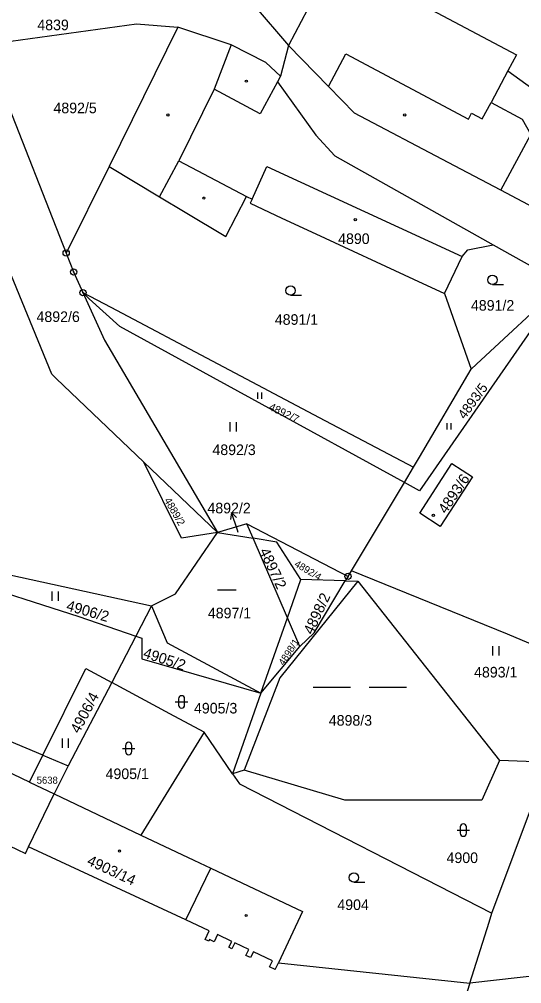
# Model space of a CAD drawing. Extents: x -733394 to -722299, y -1082822 to -1075049.
# Drawn here: x -725119.7 to -725039, y -1079742.5 to -1079587.7 of the extents above; entities that cross this region are included whole.
import ezdxf

# ---------------------------------------------------------------- set-up
doc = ezdxf.new("R2010")
doc.units = 0
for name, color, linetype in [('Hranice parcel', 7, 'Continuous'), ('Parcelní čísla', 7, 'Continuous'), ('Pop  PČ popisy', 7, 'Continuous'), ('Vnitřní kresba', 7, 'Continuous'), ('Značky bodu BP', 7, 'Continuous'), ('Značky budov', 7, 'Continuous'), ('Značky kultur', 7, 'Continuous')]:
    doc.layers.add(name, color=color, linetype=linetype)

msp = doc.modelspace()

# ---------------------------------------------------------------- linework, layer by layer
at = {"layer": 'Hranice parcel'}
for p, q in [((-725094.26, -1079588.99), (-725105.28, -1079611.36)), ((-725076.48, -1079591.92), (-725077.77, -1079596.87)), ((-725122.52, -1079598.94), (-725112.18, -1079625.25)), ((-725105.28, -1079611.36), (-725112.18, -1079625.25)), ((-725043.62, -1079623.93), (-725032.39, -1079630.23)), ((-725114.47, -1079644.7), (-725121.44, -1079627.73)), ((-725032.39, -1079630.23), (-725055.43, -1079663.39)), ((-725051.42, -1079631.76), (-725047.14, -1079643.88)), ((-725057.85, -1079662.06), (-725103.54, -1079637.04)), ((-725087.9, -1079670.11), (-725099.71, -1079658.82)), ((-725057.85, -1079662.06), (-725056.39, -1079659.63)), ((-725066.37, -1079676.24), (-725057.85, -1079662.06)), ((-725055.43, -1079663.39), (-725057.85, -1079662.06)), ((-725083.16, -1079668.71), (-725087.9, -1079670.11)), ((-725082.16, -1079671.02), (-725083.16, -1079668.71)), ((-725083.16, -1079668.71), (-725066.91, -1079677.14)), ((-725087.9, -1079670.11), (-725082.16, -1079671.02)), ((-725076.65, -1079683.78), (-725082.16, -1079671.02)), ((-725066.91, -1079677.14), (-725067.35, -1079677.87)), ((-725066.91, -1079677.14), (-725066.37, -1079676.24)), ((-725076.65, -1079683.78), (-725074.5, -1079677.65)), ((-725067.35, -1079677.87), (-725074.5, -1079677.65)), ((-725098.48, -1079681.87), (-725101.01, -1079686.74)), ((-725098.48, -1079681.87), (-725095.97, -1079687.8)), ((-725080.91, -1079695.89), (-725076.65, -1079683.78)), ((-725074.65, -1079688.41), (-725076.65, -1079683.78)), ((-725101.01, -1079686.74), (-725104.87, -1079694.16)), ((-725095.97, -1079687.8), (-725080.91, -1079695.89)), ((-725080.91, -1079695.89), (-725074.65, -1079688.41)), ((-725104.87, -1079694.16), (-725111.84, -1079707.56)), ((-725080.91, -1079695.89), (-725085.46, -1079708.82)), ((-725090.03, -1079702.17), (-725100.18, -1079718.66)), ((-725085.46, -1079708.82), (-725090.03, -1079702.17)), ((-725118.05, -1079710.18), (-725128.97, -1079704.94)), ((-725118.05, -1079710.18), (-725115.9, -1079705.86)), ((-725115.9, -1079705.86), (-725111.84, -1079707.56)), ((-725034.75, -1079706.98), (-725042.58, -1079706.71)), ((-725111.84, -1079707.56), (-725114.13, -1079712.06)), ((-725118.05, -1079710.18), (-725114.13, -1079712.06)), ((-725118.22, -1079720.55), (-725114.13, -1079712.06)), ((-725114.13, -1079712.06), (-725100.18, -1079718.66)), ((-725043.8, -1079731.2), (-725036.65, -1079712.06)), ((-725007.6, -1079738.02), (-725047.36, -1079742.45))]:
    msp.add_line(p, q, dxfattribs=at)
for points in [[(-725086.82, -1079582.22), (-725082, -1079585.5), (-725076.48, -1079591.92)], [(-725122.61, -1079591.46), (-725100.88, -1079588.47), (-725094.26, -1079588.99)], [(-725077.77, -1079596.87), (-725080.1, -1079594.68), (-725085.67, -1079591.81), (-725094.26, -1079588.99)], [(-725029.96, -1079621.75), (-725042.38, -1079615.15), (-725050.84, -1079610.7), (-725065.86, -1079602.8), (-725070.07, -1079598.48), (-725076.48, -1079591.92)], [(-725077.77, -1079596.87), (-725078.25, -1079597.76), (-725072.09, -1079606.3), (-725069.05, -1079609.65), (-725043.62, -1079623.93)], [(-725105.28, -1079611.36), (-725097.2, -1079616.2), (-725093.07, -1079618.68), (-725086.53, -1079622.59), (-725083.21, -1079616.15), (-725082.33, -1079616.61), (-725082.63, -1079617.26), (-725077.56, -1079619.62), (-725072.06, -1079622.17), (-725056.42, -1079629.44), (-725051.42, -1079631.76)], [(-725051.42, -1079631.76), (-725048.6, -1079625.8), (-725047.68, -1079624.71), (-725043.62, -1079623.93)], [(-725112.18, -1079625.25), (-725110.98, -1079628.28), (-725109.48, -1079631.59)], [(-725032.39, -1079630.23), (-725046.3, -1079643.1), (-725047.14, -1079643.88)], [(-725109.48, -1079631.59), (-725106.01, -1079639.21), (-725087.9, -1079670.11)], [(-725109.48, -1079631.59), (-725105.01, -1079633.95), (-725087.8, -1079643.04), (-725071.53, -1079651.63), (-725056.39, -1079659.63)], [(-725103.54, -1079637.04), (-725108.51, -1079632.61), (-725109.48, -1079631.59)], [(-725099.71, -1079658.82), (-725113.76, -1079645.38), (-725114.47, -1079644.7)], [(-725056.39, -1079659.63), (-725055.41, -1079658), (-725047.14, -1079643.88)], [(-725087.9, -1079670.11), (-725093.65, -1079671.03), (-725099.71, -1079658.82)], [(-725046.94, -1079661.14), (-725052.09, -1079669.14), (-725055.37, -1079667), (-725050.23, -1079659.05), (-725046.94, -1079661.14)], [(-725098.48, -1079681.87), (-725094.62, -1079679.97), (-725087.9, -1079670.11)], [(-725074.5, -1079677.65), (-725078.36, -1079671.63), (-725082.16, -1079671.02)], [(-725148.18, -1079671.37), (-725132.03, -1079674.53), (-725098.48, -1079681.87)], [(-725148.18, -1079671.37), (-725110.13, -1079683.61), (-725101.01, -1079686.74)], [(-725026.95, -1079692.47), (-725041.28, -1079686.44), (-725066.37, -1079676.24)], [(-725074.65, -1079688.41), (-725072.34, -1079686.18), (-725067.35, -1079677.87)], [(-725067.35, -1079677.87), (-725065.36, -1079677.93), (-725042.58, -1079706.71)], [(-725101.01, -1079686.74), (-725100.02, -1079687.08), (-725100.03, -1079690.38), (-725080.91, -1079695.89)], [(-725115.9, -1079705.86), (-725155.77, -1079689.16), (-725159.17, -1079695.84)], [(-725115.9, -1079705.86), (-725109, -1079691.94), (-725104.87, -1079694.16)], [(-725090.03, -1079702.17), (-725095.52, -1079699.19), (-725104.87, -1079694.16)], [(-725128.97, -1079704.94), (-725133.47, -1079714.57), (-725118.73, -1079721.61), (-725118.22, -1079720.55)], [(-725042.58, -1079706.71), (-725045.42, -1079713.04), (-725067.42, -1079713.08), (-725083.58, -1079708.23), (-725085.46, -1079708.82)], [(-725085.46, -1079708.82), (-725084.33, -1079710.47), (-725043.8, -1079731.2)], [(-725100.18, -1079718.66), (-725091.69, -1079722.68), (-725088.94, -1079723.98), (-725085.91, -1079725.42), (-725074.2, -1079730.96), (-725078.07, -1079739.16), (-725047.36, -1079742.45)], [(-725047.36, -1079742.45), (-725044.26, -1079732.64), (-725043.8, -1079731.2)], [(-725047.36, -1079742.45), (-725049.2, -1079748.27), (-725052.74, -1079759.49)]]:
    msp.add_lwpolyline(points, dxfattribs=at)
at = {"layer": 'Pop  PČ popisy'}
for p, q in [((-725085.65, -1079666.88), (-725085.79, -1079667.99)), ((-725084.67, -1079669.72), (-725085.65, -1079666.88)), ((-725085.65, -1079666.88), (-725084.85, -1079667.67)), ((-725084.53, -1079670.12), (-725084.67, -1079669.72))]:
    msp.add_line(p, q, dxfattribs=at)
at = {"layer": 'Vnitřní kresba'}
for p, q in [((-725069.07, -1079577.91), (-725076.48, -1079591.92)), ((-725085.67, -1079591.81), (-725088.43, -1079598.93)), ((-725041.25, -1079596.01), (-725043.9, -1079601.07)), ((-725041.25, -1079596.01), (-725034.66, -1079600.79)), ((-725078.25, -1079597.76), (-725081.01, -1079602.91)), ((-725088.43, -1079598.93), (-725094.1, -1079610.45)), ((-725081.01, -1079602.91), (-725088.43, -1079598.93)), ((-725042.38, -1079615.15), (-725037.54, -1079606.2)), ((-725097.2, -1079616.2), (-725094.1, -1079610.45)), ((-725094.1, -1079610.45), (-725083.21, -1079616.15)), ((-725082.33, -1079616.61), (-725079.94, -1079611.37)), ((-725079.94, -1079611.37), (-725048.6, -1079625.8)), ((-725065.36, -1079677.93), (-725077.85, -1079693.42)), ((-725077.85, -1079693.42), (-725083.58, -1079708.23)), ((-725092.98, -1079732.27), (-725118.22, -1079720.55)), ((-725092.98, -1079732.27), (-725088.94, -1079723.98)), ((-725089.21, -1079734.03), (-725092.98, -1079732.27)), ((-725089.86, -1079735.42), (-725089.21, -1079734.03)), ((-725087.86, -1079734.63), (-725088.42, -1079735.8)), ((-725085.57, -1079735.73), (-725087.86, -1079734.63)), ((-725089.29, -1079735.69), (-725089.86, -1079735.42)), ((-725089.17, -1079735.45), (-725089.29, -1079735.69)), ((-725088.42, -1079735.8), (-725089.17, -1079735.45)), ((-725086.03, -1079736.68), (-725085.57, -1079735.73)), ((-725085.1, -1079735.95), (-725085.56, -1079736.91)), ((-725082.85, -1079737.04), (-725085.1, -1079735.95)), ((-725085.56, -1079736.91), (-725086.03, -1079736.68)), ((-725083.31, -1079737.99), (-725082.85, -1079737.04)), ((-725082.12, -1079737.39), (-725082.58, -1079738.34)), ((-725079.04, -1079738.87), (-725082.12, -1079737.39)), ((-725082.58, -1079738.34), (-725083.31, -1079737.99)), ((-725079.5, -1079739.82), (-725079.04, -1079738.87)), ((-725078.59, -1079740.26), (-725078.07, -1079739.16)), ((-725078.59, -1079740.26), (-725079.5, -1079739.82))]:
    msp.add_line(p, q, dxfattribs=at)
for points in [[(-725069.07, -1079577.91), (-725039.85, -1079593.4), (-725041.25, -1079596.01)], [(-725070.07, -1079598.48), (-725067.29, -1079593.25), (-725047.55, -1079603.77), (-725047.08, -1079602.79), (-725045.36, -1079603.7), (-725043.9, -1079601.07)], [(-725043.9, -1079601.07), (-725038.94, -1079603.77), (-725037.54, -1079606.2)]]:
    msp.add_lwpolyline(points, dxfattribs=at)
at = {"layer": 'Značky bodu BP'}
for centre, radius in [((-725112.18, -1079625.25), 0.5), ((-725112.18, -1079625.25), 0.0303), ((-725110.98, -1079628.28), 0.5), ((-725110.98, -1079628.28), 0.0303), ((-725109.48, -1079631.59), 0.5), ((-725109.48, -1079631.59), 0.0303), ((-725066.91, -1079677.14), 0.5), ((-725066.91, -1079677.14), 0.0303)]:
    msp.add_circle(centre, radius, dxfattribs=at)
at = {"layer": 'Značky budov'}
for centre in [(-725083.24, -1079597.66), (-725095.84, -1079603.07), (-725057.81, -1079603.07), (-725090.06, -1079616.42), (-725065.75, -1079619.89), (-725053.2, -1079667.34), (-725103.62, -1079721.23), (-725083.28, -1079731.58)]:
    msp.add_circle(centre, 0.175, dxfattribs=at)
at = {"layer": 'Značky kultur'}
for p, q in [((-725043.72, -1079630.3), (-725041.97, -1079630.3)), ((-725076.14, -1079632.01), (-725074.39, -1079632.01)), ((-725081.42, -1079648.64), (-725081.42, -1079647.64)), ((-725080.75, -1079648.64), (-725080.75, -1079647.64)), ((-725085.84, -1079653.88), (-725085.84, -1079652.38)), ((-725084.84, -1079653.88), (-725084.84, -1079652.38)), ((-725051, -1079653.57), (-725051, -1079652.56)), ((-725050.33, -1079653.57), (-725050.33, -1079652.56)), ((-725114.42, -1079681.06), (-725114.42, -1079679.56)), ((-725113.42, -1079681.06), (-725113.42, -1079679.56)), ((-725087.89, -1079679.3), (-725084.89, -1079679.3)), ((-725043.65, -1079689.82), (-725043.65, -1079688.32)), ((-725042.65, -1079689.82), (-725042.65, -1079688.32)), ((-725072.51, -1079694.94), (-725066.51, -1079694.94)), ((-725063.51, -1079694.94), (-725057.51, -1079694.94)), ((-725094.65, -1079697.3), (-725092.65, -1079697.3)), ((-725094.15, -1079696.8), (-725094.15, -1079697.8)), ((-725093.15, -1079697.8), (-725093.15, -1079696.8)), ((-725112.79, -1079704.69), (-725112.79, -1079703.19)), ((-725111.79, -1079704.69), (-725111.79, -1079703.19)), ((-725103.15, -1079704.78), (-725101.15, -1079704.78)), ((-725102.65, -1079704.28), (-725102.65, -1079705.28)), ((-725101.65, -1079705.28), (-725101.65, -1079704.28)), ((-725048.88, -1079717.37), (-725048.88, -1079718.37)), ((-725047.88, -1079718.37), (-725047.88, -1079717.37)), ((-725049.38, -1079717.87), (-725047.38, -1079717.87)), ((-725065.97, -1079726.25), (-725064.22, -1079726.25))]:
    msp.add_line(p, q, dxfattribs=at)
for centre in [(-725043.72, -1079629.55), (-725076.14, -1079631.26), (-725065.97, -1079725.5)]:
    msp.add_circle(centre, 0.75, dxfattribs=at)
for centre, start, end in [((-725093.65, -1079696.8), 0, 180), ((-725093.65, -1079697.8), 180, 359.9879), ((-725102.15, -1079704.28), 0, 180), ((-725102.15, -1079705.28), 180, 359.9879), ((-725048.38, -1079717.37), 0, 180), ((-725048.38, -1079718.37), 180, 359.9879)]:
    msp.add_arc(centre, 0.5, start, end, dxfattribs=at)

# ---------------------------------------------------------------- texts
at = {"layer": 'Parcelní čísla'}
for s, height, p in [('4839', 1.7, (-725116.81, -1079589.47)), ('4892/5', 1.7, (-725114.22, -1079602.8)), ('4890', 1.7, (-725068.5, -1079623.79)), ('4891/2', 1.7, (-725047.17, -1079634.49)), ('4892/6', 1.7, (-725116.94, -1079636.31)), ('4891/1', 1.7, (-725078.67, -1079636.76)), ('4892/3', 1.7, (-725088.69, -1079657.67)), ('4892/2', 1.7, (-725089.49, -1079667.03)), ('4897/1', 1.7, (-725089.42, -1079683.88)), ('4893/1', 1.7, (-725046.67, -1079693.37)), ('4905/3', 1.7, (-725091.65, -1079699.15)), ('4898/3', 1.7, (-725070, -1079701.11)), ('4905/1', 1.7, (-725105.85, -1079709.68)), ('5638', 1.139, (-725116.91, -1079710.43)), ('4900', 1.7, (-725051.09, -1079723.16)), ('4904', 1.7, (-725068.63, -1079730.7))]:
    msp.add_text(s, height=height, dxfattribs=at).set_placement(p)
for s, height, rotation, p in [('4893/5', 1.571, 54, (-725048.15, -1079652.04)), ('4892/7', 1.244, 334, (-725079.74, -1079650.34)), ('4893/6', 1.7, 56, (-725051.17, -1079667.22)), ('4889/2', 1.19, 300, (-725096.48, -1079664.93)), ('4897/2', 1.7, 295, (-725081.19, -1079673.06)), ('4892/4', 1.139, 329, (-725075.63, -1079675.45)), ('4898/2', 1.7, 65, (-725072.62, -1079686.61)), ('4906/2', 1.7, 344, (-725112.27, -1079682.56)), ('4898/1', 1.139, 57, (-725077.23, -1079691.55)), ('4905/2', 1.7, 342, (-725099.94, -1079690.13)), ('4906/4', 1.7, 62, (-725110.11, -1079702.48)), ('4903/14', 1.7, 335, (-725108.97, -1079723.35))]:
    msp.add_text(s, height=height, rotation=rotation, dxfattribs=at).set_placement(p)

doc.saveas('drawing.dxf')
